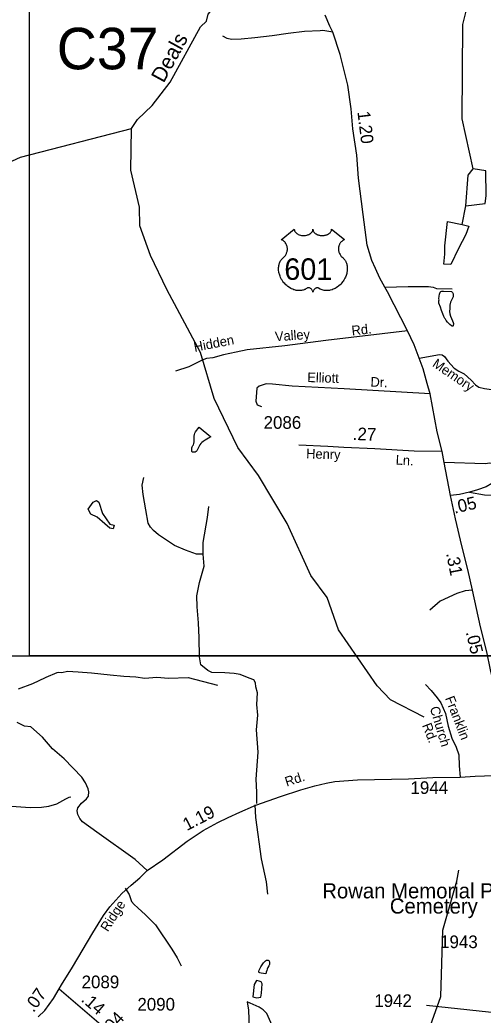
# Model space of a CAD drawing. Extents: x 1473865 to 1648260, y 639067 to 773536.
# Drawn here: x 1550102 to 1554681, y 718566 to 728401 of the extents above; entities that cross this region are included whole.
import ezdxf

# ---------------------------------------------------------------- set-up
doc = ezdxf.new("R2010")
doc.units = 0
for name, color, linetype in [('Exist Cultural Cemetery Label', 7, 'Continuous'), ('Exist Hydrographic Creek Single Shore', 7, 'Continuous'), ('Exist Hydrographic Creek Single Shore Label', 7, 'Continuous'), ('Exist Hydrographic Misc Water Feature', 7, 'Continuous'), ('Exist Hydrographic Pond Under 1500 Sq Ft', 7, 'Continuous'), ('Exist Road Non-System Type 51', 7, 'Continuous'), ('Exist Road Non-System Type 51 Label', 7, 'Continuous'), ('Exist Road Primary US Attributed', 7, 'Continuous'), ('Exist Road Primary US Mileage Hundredths English Label', 7, 'Continuous'), ('Exist Road Primary US Shield CELL', 7, 'Continuous'), ('Exist Road Primary US Shield Number Label', 7, 'Continuous'), ('Exist Road Secondary Mileage Hundredths English Label', 7, 'Continuous'), ('Exist Road Secondary Structure Culvert Number Label', 7, 'Continuous'), ('Exist Road Secondary Type 51 Attributed', 7, 'Continuous'), ('Exist Road Secondary Type 51 Label', 7, 'Continuous'), ('Exist Road Secondary Type 51 Number Label', 7, 'Continuous'), ('Map Preparation Inset Cut Line', 7, 'Continuous')]:
    doc.layers.add(name, color=color, linetype=linetype)

msp = doc.modelspace()

# ---------------------------------------------------------------- linework, layer by layer
at = {"layer": 'Exist Hydrographic Creek Single Shore'}
for points in [[(1551204.1, 727326), (1551264.1, 727416.7), (1551408.2, 727555), (1551587.1, 727784.4), (1551887.2, 728333.1), (1551946.1, 728387.8), (1551964.2, 728456.3), (1552490.1, 729062.8), (1552833.5, 729607.6), (1552900.6, 729687.5), (1552953.3, 729671.3), (1553179.9, 729606), (1554071.3, 729283.3), (1554575.2, 729099.4)], [(1548613.9, 720055.1), (1548465, 720173), (1548475, 720281.1), (1548831, 721160.2), (1548985, 721432.8), (1549402, 722458.4), (1549499, 723342.7), (1549513.1, 723683.8), (1549598, 724316.5), (1549662, 724708.2), (1549690, 725974.7), (1549725.7, 726451.7), (1549712.1, 726750.9), (1549742.2, 726833), (1549914.1, 726954.9), (1550108.1, 727043), (1551204.1, 727326)]]:
    msp.add_lwpolyline(points, dxfattribs=at)
at = {"layer": 'Exist Hydrographic Misc Water Feature'}
msp.add_line((1554474.2, 726380.2), (1554510.2, 726563.3), dxfattribs=at)
for points in [[(1554583.2, 726929.5), (1554474.2, 727424.1), (1554480.2, 728356.2), (1554525.2, 728539.1), (1554541.2, 729073.8), (1554575.2, 729099.4)], [(1554097.1, 721510.1), (1553766.1, 721680.9), (1553635, 721818.1), (1553252.1, 722374), (1553140, 722691.4), (1552977.1, 722911.4), (1552743.1, 723424.9), (1552459.1, 723896.7), (1552255.1, 724173.3), (1552021.1, 724660.5), (1551886.1, 725113), (1551554.1, 725736.8), (1551393.1, 726071.6), (1551289.1, 726365.8), (1551284.1, 726549.8), (1551198.1, 726915.8), (1551204.1, 727326)], [(1554368.4, 725716.6), (1554377, 725708.3), (1554383.6, 725693.5), (1554385.2, 725662.4), (1554367.2, 725631.3), (1554357.4, 725610.1), (1554350.3, 725581.3), (1554351.1, 725549.5), (1554347.6, 725517.4), (1554352.2, 725495.7), (1554357.8, 725474.4), (1554366.8, 725448.5), (1554376.9, 725426.1), (1554385.1, 725410.3), (1554386.5, 725399.7), (1554384.5, 725378), (1554380.8, 725373.6), (1554375.8, 725372.6), (1554367.3, 725375.9), (1554351.9, 725389.3), (1554330.3, 725413), (1554316.5, 725430.9), (1554308.8, 725443.2), (1554303.4, 725449.7), (1554291.8, 725469.3), (1554283.3, 725496.6), (1554271, 725530.4), (1554259.5, 725560.4), (1554244.5, 725600.2), (1554242.9, 725623.1), (1554245.2, 725632.6), (1554244, 725645.7), (1554245, 725671.4), (1554248.4, 725690), (1554256.4, 725711.4), (1554263.1, 725717.9), (1554271.7, 725721.2), (1554289.4, 725720.8), (1554368.4, 725716.6)], [(1551875, 724375.9), (1551989.4, 724281.6), (1551967.3, 724266.2), (1551933.8, 724246.5), (1551913.9, 724234.6), (1551901.3, 724223.2), (1551890.5, 724213.3), (1551881.9, 724201.5), (1551874.7, 724189.2), (1551864.8, 724169.8), (1551851.8, 724143.2), (1551843.6, 724133.9), (1551834.5, 724129.8), (1551818.1, 724128.6), (1551805.7, 724130), (1551802.1, 724133.8), (1551800.2, 724143.6), (1551801.5, 724171.9), (1551803.9, 724181), (1551812.2, 724194.6), (1551816.7, 724202.6), (1551822, 724213), (1551824.6, 724229.3), (1551825.1, 724286.7), (1551827.7, 724304.5), (1551831.5, 724317.5), (1551837.6, 724330.1), (1551875, 724375.9)], [(1550777, 723564.1), (1550826.1, 723634.4), (1550860.6, 723651.7), (1550881.9, 723635.8), (1550919, 723521.6), (1550992, 723418), (1551033.1, 723408.7), (1551023.8, 723372.8), (1550992, 723378.1), (1550940.2, 723422), (1550865.9, 723485.7), (1550804.9, 723517.6), (1550777, 723564.1)], [(1550089.6, 721790.5), (1550231.3, 721841.2), (1550356.5, 721900.7), (1550362.5, 721906.5), (1550469.4, 721952.3), (1550485.5, 721956), (1550517.4, 721951.4), (1550571.3, 721965.9), (1550678.3, 721956.6), (1550808.4, 721947.3), (1550994.4, 721928.7), (1551129.2, 721914.7), (1551248.1, 721908.1), (1551338.4, 721896.1), (1551454.6, 721905.4), (1551570.9, 721896.1), (1551766.1, 721900.8), (1552054.3, 721826.3)], [(1549971.7, 720635), (1550203.5, 720618.4), (1550315.6, 720620.1), (1550387.7, 720630.6), (1550468.2, 720655), (1550555.2, 720703.2), (1550589.5, 720718.4), (1550605.6, 720722.1)], [(1553118, 713330.2), (1553134.9, 713356.1), (1553041, 713765), (1553004, 714048.1), (1553017, 714339.9), (1553105, 714630.3), (1553161, 715029.6), (1553160, 715499.1), (1553136, 715571.7), (1553160, 715998), (1553205, 716230.2), (1553194, 716571.7), (1553150, 716940.3), (1553054, 717224.5), (1553007.1, 717409.2), (1553017, 717507.5), (1553153.1, 717655.8), (1553524, 717933.9), (1553834, 718072), (1554113, 718325.7), (1554262.1, 718749.4), (1554281.1, 719405.5), (1554422, 719888.5), (1554440.1, 719996.5)], [(1552511.2, 719081.5), (1552530.3, 719101.9), (1552538.4, 719107), (1552549.1, 719108.3), (1552556.5, 719107.2), (1552562.3, 719104.3), (1552566.5, 719099.5), (1552569, 719093), (1552570.5, 719085.5), (1552570.8, 719077.6), (1552569, 719067), (1552562.3, 719052.2), (1552552.9, 719034.9), (1552546.7, 719020.1), (1552541.6, 719005.3), (1552535.9, 718988.9), (1552532.5, 718973.6), (1552509.1, 718975.7), (1552486.7, 718979.4), (1552472.5, 718982.9), (1552466.6, 718985.7), (1552463.6, 718991.1), (1552463.8, 718998), (1552467.8, 719010.7), (1552484.9, 719041.7), (1552511.2, 719081.5)], [(1552468.5, 718902.5), (1552441.5, 718908.8), (1552417.7, 718869.1), (1552403.5, 718746.9), (1552443.1, 718737.3), (1552484.4, 718742.1), (1552489.1, 718783.4), (1552495.5, 718875.5), (1552486, 718892.9), (1552468.5, 718902.5)], [(1552696.8, 718049.5), (1552769.8, 718082.8), (1552727, 718165.4), (1552542.9, 718582.9), (1552508, 718619.4), (1552466.8, 718644.8), (1552347.8, 718695.6), (1552362.1, 718613.1), (1552368.4, 718440), (1552462, 718374.9), (1552485.8, 718362.2), (1552485.8, 718230.5), (1552496.9, 718124.1), (1552558.8, 718060.6), (1552600.1, 718027.2), (1552635, 718030.4), (1552696.8, 718049.5)]]:
    msp.add_lwpolyline(points, dxfattribs=at)
at = {"layer": 'Exist Hydrographic Pond Under 1500 Sq Ft'}
for points in [[(1554510.2, 726563.3), (1554702.1, 726585.7), (1554712.2, 726661), (1554707.2, 726910.6), (1554583.2, 726929.5)], [(1554510.2, 726563.3), (1554532.1, 726864.9), (1554583.2, 726929.5)], [(1554474.2, 726380.2), (1554540.1, 726362.5), (1554509.5, 726279.5), (1554436.4, 726141.7), (1554363.3, 725984.7), (1554293.9, 725988.3), (1554302.2, 726085), (1554304.1, 726167.1), (1554328.6, 726407.8), (1554474.2, 726380.2)]]:
    msp.add_lwpolyline(points, dxfattribs=at)
at = {"layer": 'Exist Road Non-System Type 51'}
for points in [[(1553194.6, 728280.9), (1553096.1, 728296.8), (1553069.8, 728292.3), (1552915.8, 728285), (1552753.4, 728267.6), (1552595, 728242.4), (1552424.7, 728223.5), (1552288.4, 728211.8), (1552194.3, 728207.3), (1552152.4, 728216.2), (1552108.9, 728240.8)], [(1553708.2, 725759.2), (1553938.4, 725767.5), (1554071.4, 725767.5), (1554140.8, 725764.7), (1554187.9, 725759.2), (1554221.2, 725745.3), (1554373.7, 725742.5)], [(1553934.1, 725326.4), (1553125.2, 725233.6), (1552720.4, 725178.1), (1552348.9, 725139.2), (1552240.8, 725117), (1552113.2, 725092), (1552010.6, 725061.5), (1551946.9, 725053.2), (1551902.5, 725039.3), (1551772.2, 724972.7), (1551639.1, 724928.3)], [(1554048.5, 725058.1), (1554248.9, 725094.6), (1554276.7, 725091.8), (1554298.8, 725075.2), (1554332.1, 725028), (1554393.1, 724958.6), (1554440.2, 724928.1), (1554492.9, 724903.1), (1554562.2, 724839.3), (1554606.6, 724794.9), (1554637.1, 724772.7), (1554695.3, 724758.8), (1554786.8, 724745), (1554892.2, 724725.5), (1554925.4, 724764.4), (1554947.6, 724831), (1554942.1, 724961.4), (1554922.7, 725058.5), (1554870, 725122.3), (1554792.4, 725200)], [(1554156.7, 724704), (1553307.9, 724753.6), (1552795, 724781.3), (1552598.1, 724800.8), (1552537.1, 724803.5), (1552467.8, 724781.3), (1552445.6, 724761.9), (1552434.5, 724634.3), (1552448.4, 724595.4), (1552490, 724581.6)], [(1554897.2, 723926), (1554855.8, 723983.3), (1554817.7, 724018.3), (1554747.8, 724021.5), (1554701.6, 724013.4), (1554296.5, 724027.8)], [(1551914.1, 723119.2), (1551848.2, 723122.3), (1551740.7, 723160.1), (1551629.6, 723208), (1551473.2, 723310.8), (1551422, 723353.8), (1551394.5, 723386.2), (1551371.3, 723426.7), (1551345.5, 723559.3), (1551322, 723711.6), (1551309.6, 723801.9), (1551327, 723877.6)], [(1551914.1, 723119.2), (1551914.1, 723237.2), (1551956.3, 723482.5), (1551968.1, 723592.5)], [(1552444.5, 720655.6), (1552443.7, 720768.7), (1552437.9, 720896.9), (1552458.9, 721164.4), (1552439.3, 721384.3), (1552453.8, 721530.1), (1552444.9, 721635.6), (1552450.1, 721749.3), (1552435.1, 721809.6), (1552430.9, 721849.6), (1552415.1, 721877.6), (1552367.4, 721894.4), (1552280.5, 721930), (1552218.7, 721941), (1552128.7, 721947.3), (1551998.4, 721950.9), (1551960.5, 721969.6), (1551891.6, 722026.4), (1551877.7, 722105.5), (1551874, 722293.4), (1551868.6, 722441.5), (1551854.4, 722598.7), (1551849.8, 722710.4), (1551877.7, 722840.7), (1551922.2, 723000.9), (1551914.1, 723119.2)], [(1554575, 722763.6), (1554503.3, 722758.3), (1554421.1, 722733), (1554256.5, 722657.3), (1554153, 722568.4)], [(1554110.5, 721834.4), (1554167.5, 721773.2), (1554228.2, 721700.1), (1554261.5, 721651.6), (1554309.7, 721544.6), (1554334.5, 721421.8), (1554370.5, 721301), (1554415.4, 721214.2), (1554440.6, 721138.5), (1554444.6, 721028.3), (1554453.9, 720916.8)], [(1551361.8, 719994.8), (1551240.4, 720103.2), (1550861.4, 720373.6), (1550721.1, 720474.1), (1550695.4, 720507.2), (1550674.4, 720546.9), (1550668.9, 720583), (1550673.5, 720612.9), (1550712.3, 720660.4), (1550758.9, 720701.7), (1550779.5, 720729.3), (1550782.2, 720773.2), (1550776.8, 720803.4), (1550749.7, 720859.7), (1550714.6, 720916.5), (1550539, 721096.9), (1550425.3, 721195.6), (1550325.3, 721313.5), (1550209.1, 721415.5), (1550147.1, 721420.6), (1550075.7, 721457.8)], [(1552422.8, 720642.6), (1552431.4, 720518.9), (1552485.6, 720111.1), (1552536.9, 719883.6), (1552549.6, 719759.4)], [(1551143.6, 719820.4), (1551182.6, 719757.5), (1551204.5, 719687.8), (1551230.1, 719657.4), (1551267.7, 719626.8), (1551342.9, 719557.9), (1551443.8, 719458.6), (1551605, 719216.6), (1551656.1, 719132), (1551695.1, 719053.3)]]:
    msp.add_lwpolyline(points, dxfattribs=at)
at = {"layer": 'Exist Road Primary US Attributed'}
for points in [[(1554277.4, 724136), (1554226.5, 724330), (1554156.7, 724704), (1554128.1, 724808.9), (1554086.7, 724951.5), (1554048.5, 725058.1), (1553997.8, 725190.1), (1553934.1, 725326.4), (1553736, 725712), (1553708.2, 725759.2), (1553661.1, 725848), (1553616.7, 725945.1), (1553581.6, 726023.9), (1553533.9, 726173.4), (1553495.8, 726478.8), (1553447.7, 726836.5), (1553433.5, 727062.9), (1553393.8, 727325.7), (1553375.2, 727522), (1553343.4, 727754.3), (1553267.2, 728059.7), (1553194.6, 728280.9), (1553165.7, 728337.6), (1553118.8, 728447.7)], [(1554360, 723700.2), (1554296.5, 724027.8), (1554277.4, 724136)], [(1554782.8, 721855.5), (1554754.2, 721976.4), (1554716, 722154.5), (1554655.6, 722402.6), (1554575, 722763.6), (1554528.5, 722970.7), (1554471.3, 723202.9), (1554407.7, 723471.2), (1554360, 723700.2)]]:
    msp.add_lwpolyline(points, dxfattribs=at)
at = {"layer": 'Exist Road Primary US Shield CELL'}
msp.add_lwpolyline([(1552814.7, 726331), (1552815, 726325.6), (1552816.3, 726319.3), (1552817.3, 726316.1), (1552820.3, 726309.8), (1552825.1, 726302.5), (1552831.9, 726295.2), (1552839.6, 726288.9), (1552844.8, 726285.6), (1552853.6, 726280.9), (1552863.5, 726276.7), (1552874.6, 726273.5), (1552885.9, 726271.2), (1552898.3, 726269.9), (1552910.5, 726269.6), (1552923.7, 726270.6), (1552938.3, 726273.4), (1552945.1, 726275.2), (1552952.6, 726277.8), (1552959.6, 726280.7), (1552967.2, 726284.8), (1552973.4, 726288.7), (1552978.2, 726292.2), (1552985.1, 726298.7), (1552990.5, 726305.5), (1552992.8, 726309.3), (1552994.7, 726312.9), (1552997.4, 726320.7), (1552998.2, 726324.1), (1552998.7, 726331.2), (1552999.2, 726325.3), (1552999.8, 726321.5), (1553000.8, 726317.9), (1553002.3, 726314), (1553005, 726308.5), (1553008.1, 726304), (1553013.8, 726297.2), (1553017.4, 726293.9), (1553020.6, 726291.2), (1553029.4, 726285.2), (1553039.6, 726280), (1553044.6, 726277.8), (1553049.8, 726276), (1553056.3, 726274), (1553063.1, 726272.4), (1553069.7, 726271.3), (1553076.6, 726270.3), (1553083.6, 726269.8), (1553089.3, 726269.6), (1553096.2, 726269.7), (1553102.7, 726270.1), (1553109.3, 726270.8), (1553116.6, 726272.1), (1553122.4, 726273.4), (1553130.2, 726275.4), (1553137.2, 726277.9), (1553143.3, 726280.6), (1553151.3, 726284.8), (1553157.8, 726288.8), (1553162.5, 726292.6), (1553168.1, 726297.7), (1553173.4, 726303.9), (1553176.5, 726308.4), (1553178.7, 726313), (1553180.8, 726317.9), (1553182, 726323.1), (1553182.6, 726327.5), (1553182.8, 726331.4), (1553311.4, 726228.9), (1553308.3, 726227.8), (1553301.3, 726224.3), (1553295.8, 726221.1), (1553286.9, 726214.8), (1553283.2, 726211.4), (1553279.4, 726207.9), (1553275.9, 726204.1), (1553272.8, 726200.5), (1553269.1, 726195.3), (1553265.7, 726190.1), (1553262.5, 726184.5), (1553260.1, 726179.5), (1553256.1, 726169.2), (1553254.2, 726162.6), (1553253, 726157.1), (1553251.5, 726145.6), (1553251.1, 726140.2), (1553251.1, 726134.8), (1553251.4, 726129.1), (1553251.9, 726123.6), (1553252.9, 726117.9), (1553253.8, 726112.9), (1553255.4, 726106.7), (1553257.7, 726099.6), (1553260.5, 726092.7), (1553266.4, 726081.5), (1553274, 726070.1), (1553279.3, 726063.7), (1553284.7, 726058.2), (1553292.6, 726051.6), (1553296.9, 726047.8), (1553301.8, 726042.8), (1553309.9, 726033.5), (1553313.1, 726029.1), (1553316.4, 726024.1), (1553319.5, 726019), (1553322.5, 726013.6), (1553325, 726008.8), (1553329.5, 725997.8), (1553332.8, 725987), (1553334.3, 725981.4), (1553336.7, 725968.8), (1553337.6, 725962.6), (1553338.6, 725950.3), (1553338.6, 725935.4), (1553337.5, 725921.2), (1553334.8, 725904.7), (1553332.6, 725894.9), (1553329.2, 725883.4), (1553326, 725873.4), (1553320.1, 725858.8), (1553314.9, 725848.1), (1553308.1, 725835.7), (1553303.5, 725828.1), (1553298.1, 725820.1), (1553291.4, 725810.8), (1553283.5, 725800.9), (1553274, 725790.5), (1553266.3, 725782.9), (1553256.3, 725773.9), (1553250.2, 725768.9), (1553241.5, 725762.3), (1553229.7, 725754.4), (1553218, 725747.7), (1553208, 725742.6), (1553199.2, 725738.8), (1553187.8, 725734.5), (1553168.9, 725729.2), (1553161.9, 725727.8), (1553153.7, 725726.6), (1553146.1, 725725.8), (1553138.6, 725725.3), (1553128.6, 725725.3), (1553118.7, 725726.1), (1553109.2, 725727.5), (1553099.4, 725729.5), (1553089.2, 725732.6), (1553079.9, 725736.2), (1553070.5, 725740.8), (1553054.5, 725750.9), (1553050, 725753.3), (1553047.4, 725754), (1553041.2, 725754.3), (1553035.4, 725753.1), (1553029.5, 725750.7), (1553026, 725748.8), (1553021.2, 725745.7), (1553017.6, 725742.8), (1553013.2, 725738.6), (1553010.1, 725735.1), (1553007.8, 725732.4), (1553003.3, 725725.3), (1553001.7, 725722), (1553000.1, 725717.7), (1552998.6, 725711.3), (1552996.6, 725719.3), (1552994.2, 725724.7), (1552991.5, 725729.2), (1552988.6, 725733.2), (1552984.1, 725738.4), (1552980.1, 725742.3), (1552975.3, 725746.2), (1552970.1, 725749.3), (1552966, 725751.5), (1552962.2, 725752.9), (1552957.5, 725754.1), (1552953.7, 725754.4), (1552950.6, 725754.3), (1552946.3, 725753.3), (1552940.5, 725749.1), (1552935, 725745.3), (1552929, 725741.6), (1552921.9, 725737.8), (1552916.6, 725735.4), (1552910.4, 725732.9), (1552903.1, 725730.5), (1552895.2, 725728.5), (1552887.1, 725726.9), (1552879.9, 725725.7), (1552872.3, 725725), (1552865.4, 725724.8), (1552858.1, 725724.9), (1552851.4, 725725.4), (1552843.6, 725726.1), (1552833.8, 725727.5), (1552825.8, 725729.4), (1552817.3, 725731.6), (1552808.6, 725734.4), (1552799.2, 725738), (1552787.5, 725743), (1552779.4, 725747.2), (1552766.6, 725754.6), (1552751.5, 725765), (1552740.2, 725774.2), (1552731.9, 725781.7), (1552719.6, 725794.2), (1552712.4, 725802.3), (1552701.2, 725816.9), (1552694, 725827.5), (1552689.3, 725835.2), (1552682.4, 725847.7), (1552678.7, 725855.5), (1552673.8, 725866.9), (1552670, 725877.3), (1552666.8, 725887.2), (1552665.1, 725893.5), (1552662.7, 725904.5), (1552661.2, 725912.3), (1552659.7, 725923.1), (1552658.9, 725934.4), (1552658.8, 725944.8), (1552659.1, 725953.4), (1552660, 725963.6), (1552661.8, 725974.3), (1552663.8, 725983.5), (1552665.7, 725990.1), (1552668.4, 725998.1), (1552672, 726007), (1552676.3, 726015.5), (1552680.3, 726022.6), (1552685.4, 726030.2), (1552690.4, 726036.7), (1552697, 726043.8), (1552703.8, 726050.3), (1552710.1, 726055.4), (1552717.5, 726062.7), (1552721.4, 726067.1), (1552726.1, 726073.3), (1552729.8, 726079), (1552732.8, 726084.1), (1552736.7, 726091.6), (1552739, 726097.2), (1552742, 726105.9), (1552743.5, 726112), (1552745, 726119.8), (1552746, 726127.2), (1552746.4, 726136.4), (1552746.1, 726143.9), (1552745.1, 726152.8), (1552743.5, 726161.4), (1552741.5, 726168.8), (1552738.3, 726177.3), (1552735.3, 726183.5), (1552730.4, 726192), (1552724.9, 726199.8), (1552719.3, 726206.2), (1552713.6, 726211.9), (1552708.1, 726216.1), (1552702.9, 726219.9), (1552696.4, 726223.8), (1552690.1, 726226.9), (1552686.1, 726228.5)], close=True, dxfattribs=at)
at = {"layer": 'Exist Road Secondary Type 51 Attributed'}
msp.add_line((1550490.3, 718826.4), (1551045, 718350), dxfattribs=at)
for points in [[(1555456, 724637), (1555383.4, 724543.2), (1555313.5, 724441.4), (1555249.9, 724365), (1555138.7, 724234.6), (1555097.4, 724151.9), (1555017.9, 724059.6), (1554970.2, 724002.9), (1554959.8, 723990.6), (1554897.2, 723926), (1554824.1, 723852.9), (1554711.4, 723787.5), (1554627, 723757.5), (1554546.9, 723733.4)], [(1554277.4, 724136), (1554000.9, 724139.2), (1553609.2, 724160.9), (1553303, 724173.6), (1553145.2, 724186.4), (1552858.3, 724197.4)], [(1554546.9, 723733.4), (1554448, 723710.7), (1554360, 723700.2)], [(1554546.9, 723733.4), (1554695, 723708.2), (1555082.4, 723690.9), (1555474.1, 723694.7), (1555715.1, 723694.7), (1555792.4, 723692.6)], [(1550490.3, 718826.4), (1550513.4, 718865.9), (1550620.5, 719040), (1550822.5, 719377.2), (1550928.6, 719548.5), (1550990.6, 719634.2), (1551108.8, 719767.8), (1551200.4, 719850.7), (1551289.3, 719922.4), (1551361.8, 719994.8), (1551516.6, 720100.7), (1551756.4, 720283.8), (1551915.3, 720390), (1552060.2, 720469.7), (1552160.9, 720518.7), (1552277.3, 720572.6), (1552411.9, 720629), (1552434.1, 720639.4), (1552677.8, 720727.2), (1552877.7, 720791.3), (1553017.8, 720832.3), (1553129.3, 720859.2), (1553216, 720874.3), (1553438.1, 720891.9), (1553943.1, 720900.5), (1554184.9, 720914.4), (1554453.9, 720916.8), (1554603.2, 720927.2), (1554785.7, 720932.9)], [(1550284.1, 718547), (1550347.6, 718612.2), (1550432.7, 718729.1), (1550490.3, 718826.4)]]:
    msp.add_lwpolyline(points, dxfattribs=at)
at = {"layer": 'Exist Road Secondary Type 51 Number Label'}
msp.add_lwpolyline([(1555500.2, 718873.1), (1554948.4, 718570.5), (1554120.6, 718659.5)], dxfattribs=at)
at = {"layer": 'Map Preparation Inset Cut Line'}
for points in [[(1569802.7, 722115.9), (1550195.5, 722115.9), (1550195.5, 737846.4), (1569802.7, 737846.4), (1569802.7, 722115.9)], [(1530807.2, 678673.7), (1530807.2, 722115.9), (1605695.7, 722115.9), (1605695.7, 695030), (1593323.3, 695030), (1593323.3, 678673.7), (1530807.2, 678673.7)]]:
    msp.add_lwpolyline(points, dxfattribs=at)

# ---------------------------------------------------------------- texts
at = {"layer": 'Exist Cultural Cemetery Label'}
for s, p in [('Rowan Memorial Park', (1553091.1, 719719.3)), ('Cemetery', (1553758.8, 719568.7))]:
    msp.add_text(s, height=150, dxfattribs=at).set_placement(p)
at = {"layer": 'Exist Hydrographic Creek Single Shore Label'}
msp.add_text('Deals', height=150, rotation=61.32355, dxfattribs=at).set_placement((1551522.8, 727769.5))
at = {"layer": 'Exist Road Non-System Type 51 Label'}
for s, rotation, p in [('Valley', 3.96197, (1552626.6, 725224.1)), ('Rd.', 6.17223, (1553385.7, 725281.7)), ('Hidden', 11.02888, (1551830, 725119.3)), ('Memory', 325.82681, (1554171.5, 724981.6)), ('Elliott', 358.29736, (1552941.9, 724821.8)), ('Dr.', 357.37446, (1553566.1, 724777.5)), ('Franklin', 291.09486, (1554303.4, 721697.8)), ('Church', 286.58667, (1554152.7, 721601.6)), ('Rd.', 291.09486, (1554076.7, 721430.4))]:
    msp.add_text(s, height=95, rotation=rotation, dxfattribs=at).set_placement(p)
at = {"layer": 'Exist Road Primary US Mileage Hundredths English Label'}
for s, rotation, p in [('1.20', 276.89432, (1553437.7, 727493.1)), ('.31', 281.01761, (1554315, 723127.4)), ('.05', 283.23149, (1554508.8, 722349.5))]:
    msp.add_text(s, height=125, rotation=rotation, dxfattribs=at).set_placement(p)
at = {"layer": 'Exist Road Primary US Shield Number Label'}
msp.add_text('601', height=212.5, dxfattribs=at).set_placement((1552715.9, 725831.7))
at = {"layer": 'Exist Road Secondary Mileage Hundredths English Label'}
for s, rotation, p in [('.27', 357.62893, (1553389.9, 724250.2)), ('.05', 12.95409, (1554399.5, 723520.7)), ('1.19', 27.25393, (1551752.4, 720383.9)), ('.07', 54.48533, (1550236.8, 718584.7)), ('.14', 319.34519, (1550699.7, 718708.7)), ('.04', 46.88366, (1550985.2, 718359))]:
    msp.add_text(s, height=125, rotation=rotation, dxfattribs=at).set_placement(p)
at = {"layer": 'Exist Road Secondary Structure Culvert Number Label'}
msp.add_text('C37', height=410.1, dxfattribs=at).set_placement((1550466.8, 727912.3))
at = {"layer": 'Exist Road Secondary Type 51 Label'}
for s, rotation, p in [('Henry', 358.18347, (1552931, 724068.3)), ('Ln.', 357.1217, (1553814.9, 724006.3)), ('Rd.', 17.82685, (1552739.4, 720823.3)), ('Ridge', 57.20219, (1550971.2, 719382.8))]:
    msp.add_text(s, height=95, rotation=rotation, dxfattribs=at).set_placement(p)
at = {"layer": 'Exist Road Secondary Type 51 Number Label'}
for s, p in [('2086', (1552511.1, 724359.5)), ('1944', (1553963.2, 720751)), ('1943', (1554255.8, 719227.5)), ('2089', (1550712.4, 718831.4)), ('2090', (1551263.5, 718610.1)), ('1942', (1553605, 718645.9))]:
    msp.add_text(s, height=125, dxfattribs=at).set_placement(p)

doc.saveas('drawing.dxf')
